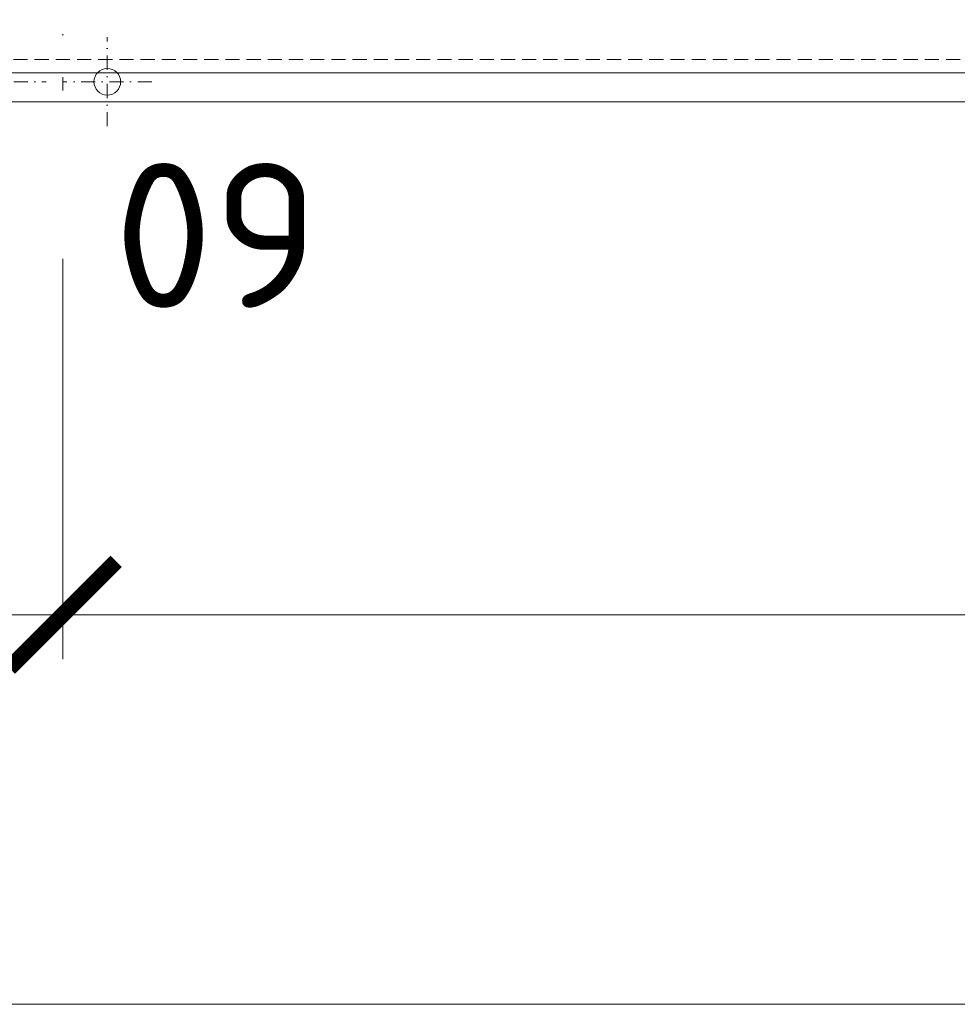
# Model space of a CAD drawing. Header units: millimetres. Extents: x -15830 to 4680139, y -28864 to 2281735.
# Tile 435 of 577: x 292285 to 296499, y 239058 to 243482. Entities that reach past the tile are written whole.
import ezdxf

# ---------------------------------------------------------------- set-up
doc = ezdxf.new("R2010")
doc.units = ezdxf.units.MM
for name, pattern in [('CENTERX2', [101.6, 63.5, -12.7, 12.7, -12.7]), ('DASHDOT', [25.4, 12.7, -6.35, 0, -6.35]), ('DASHED', [19.05, 12.7, -6.35]), ('HIDDEN', [9.525, 6.35, -3.175])]:
    doc.linetypes.add(name, pattern=pattern)
for name, color, linetype, lineweight in [('A99_N_kce-pod', 7, 'DASHED', 20), ('A99_N_koty-200', 5, 'Continuous', 5), ('A99_N_koty-200 @ 1', 5, 'Continuous', 5), ('A99_N_koty-200 @ 10', 5, 'Continuous', 5), ('A99_N_koty-200 @ 100', 5, 'Continuous', 5), ('A99_N_koty-200 @ 200', 5, 'Continuous', 5), ('A99_N_koty-200 @ 250 (1)', 5, 'Continuous', 5), ('A99_N_koty-200 @ 250 (2)', 5, 'Continuous', 5), ('A99_N_koty-200 @ 400', 5, 'Continuous', 5), ('A99_N_txt-popis-200', 240, 'Continuous', 5), ('A99_S_kce-pohl', 7, 'Continuous', 5), ('A99_S_osy', 1, 'CENTERX2', 5)]:
    doc.layers.add(name, color=color, linetype=linetype, lineweight=lineweight)
doc.styles.add('A99_kota', font='isocpeur.ttf', dxfattribs={"height": 2})
doc.styles.add('ad_popis 100', font='isocpeur.ttf', dxfattribs={"height": 200})
doc.dimstyles.new('A99_kota_200 new', dxfattribs={"dimscale": 200, "dimtxt": 2, "dimasz": 1.2, "dimexe": 0.5, "dimexo": 1.5, "dimgap": 0.3, "dimtad": 1, "dimdec": 0, "dimzin": 3, "dimdsep": 46, "dimtxsty": 'A99_kota', "dimblk": 'ARCHTICK', "dimcen": 2.5, "dimazin": 2, "dimtfac": 0.75, "dimtdec": 0, "dimtmove": 2, "dimatfit": 0, "dimfxl": 0, "dimtolj": 1, "dimtzin": 0, "dimlwd": 5, "dimlwe": 5, "dimarcsym": 0})

# ---------------------------------------------------------------- blocks, each defined once
blk = doc.blocks.new('_ArchTick')
at = {"color": 0, "linetype": 'ByBlock', "const_width": 0.15}
blk.add_lwpolyline([(-0.5, -0.5), (0.5, 0.5)], dxfattribs=at)
blk = doc.blocks.new('*D251')
at = {"layer": 'A99_N_koty-200', "color": 0, "linetype": 'Continuous', "lineweight": 5, "ltscale": 10, "transparency": 16777216}
for p, q in [((292479, 241208.3), (292479, 240758.3)), ((304479, 241208.3), (304479, 240758.3)), ((304479, 240808.3), (292479, 240808.3))]:
    blk.add_line(p, q, dxfattribs=at)
at = {"layer": 'Defpoints', "color": 0, "linetype": 'Continuous', "ltscale": 10, "transparency": 16777216}
for p in [(292479, 243683.3), (304479, 243683.3), (292479, 240808.3)]:
    blk.add_point(p, dxfattribs=at)
at = {"layer": 'A99_N_koty-200', "color": 0, "linetype": 'Continuous', "lineweight": 5, "ltscale": 10, "transparency": 16777216, "xscale": 120, "yscale": 120, "zscale": 120, "rotation": 180}
blk.add_blockref('_ArchTick', (292479, 240808.3), dxfattribs=at)
at = {"layer": 'A99_N_koty-200', "color": 0, "linetype": 'Continuous', "lineweight": 5, "ltscale": 10, "transparency": 16777216, "xscale": 120, "yscale": 120, "zscale": 120}
blk.add_blockref('_ArchTick', (304479, 240808.3), dxfattribs=at)
at = {"layer": 'A99_N_koty-200', "color": 0, "linetype": 'Continuous', "ltscale": 10, "transparency": 16777216, "insert": (298479, 240938.3), "char_height": 200, "attachment_point": 5, "style": 'A99_kota'}
blk.add_mtext('\\A1;12000', dxfattribs=at)
blk = doc.blocks.new('*D252')
at = {"layer": 'A99_N_koty-200', "color": 0, "linetype": 'Continuous', "lineweight": 5, "ltscale": 10, "transparency": 16777216}
for p, q in [((292479, 241608.3), (292479, 240708.3)), ((304479, 241608.3), (304479, 240708.3)), ((304479, 240808.3), (292479, 240808.3))]:
    blk.add_line(p, q, dxfattribs=at)
at = {"layer": 'Defpoints', "color": 0, "linetype": 'Continuous', "ltscale": 10, "transparency": 16777216}
for p in [(292479, 243683.3), (304479, 243683.3), (292479, 240808.3)]:
    blk.add_point(p, dxfattribs=at)
at = {"layer": 'A99_N_koty-200', "color": 0, "linetype": 'Continuous', "lineweight": 5, "ltscale": 10, "transparency": 16777216, "xscale": 240, "yscale": 240, "zscale": 240, "rotation": 180}
blk.add_blockref('_ArchTick', (292479, 240808.3), dxfattribs=at)
at = {"layer": 'A99_N_koty-200', "color": 0, "linetype": 'Continuous', "lineweight": 5, "ltscale": 10, "transparency": 16777216, "xscale": 240, "yscale": 240, "zscale": 240}
blk.add_blockref('_ArchTick', (304479, 240808.3), dxfattribs=at)
at = {"layer": 'A99_N_koty-200', "color": 0, "linetype": 'Continuous', "ltscale": 10, "transparency": 16777216, "insert": (298479, 241068.3), "char_height": 400, "attachment_point": 5, "style": 'A99_kota'}
blk.add_mtext('\\A1;12000', dxfattribs=at)
blk = doc.blocks.new('*D253')
at = {"layer": 'A99_N_koty-200', "color": 0, "linetype": 'Continuous', "lineweight": 5, "ltscale": 10, "transparency": 16777216}
for p, q in [((292479, 240812.3), (292479, 240807.8)), ((304479, 240808.3), (292479, 240808.3)), ((304479, 240812.3), (304479, 240807.8))]:
    blk.add_line(p, q, dxfattribs=at)
at = {"layer": 'Defpoints', "color": 0, "linetype": 'Continuous', "ltscale": 10, "transparency": 16777216}
for p in [(292479, 243683.3), (304479, 243683.3), (292479, 240808.3)]:
    blk.add_point(p, dxfattribs=at)
at = {"layer": 'A99_N_koty-200', "color": 0, "linetype": 'Continuous', "lineweight": 5, "ltscale": 10, "transparency": 16777216, "xscale": 1.2, "yscale": 1.2, "zscale": 1.2, "rotation": 180}
blk.add_blockref('_ArchTick', (292479, 240808.3), dxfattribs=at)
at = {"layer": 'A99_N_koty-200', "color": 0, "linetype": 'Continuous', "lineweight": 5, "ltscale": 10, "transparency": 16777216, "xscale": 1.2, "yscale": 1.2, "zscale": 1.2}
blk.add_blockref('_ArchTick', (304479, 240808.3), dxfattribs=at)
at = {"layer": 'A99_N_koty-200', "color": 0, "linetype": 'Continuous', "ltscale": 10, "transparency": 16777216, "insert": (298479, 240809.6), "char_height": 2, "attachment_point": 5, "style": 'A99_kota'}
blk.add_mtext('\\A1;12000', dxfattribs=at)
blk = doc.blocks.new('*D254')
at = {"layer": 'A99_N_koty-200', "color": 0, "linetype": 'Continuous', "lineweight": 5, "ltscale": 10, "transparency": 16777216}
for p, q in [((292479, 242408.3), (292479, 240608.3)), ((304479, 242408.3), (304479, 240608.3)), ((304479, 240808.3), (292479, 240808.3))]:
    blk.add_line(p, q, dxfattribs=at)
at = {"layer": 'Defpoints', "color": 0, "linetype": 'Continuous', "ltscale": 10, "transparency": 16777216}
for p in [(292479, 243683.3), (304479, 243683.3), (292479, 240808.3)]:
    blk.add_point(p, dxfattribs=at)
at = {"layer": 'A99_N_koty-200', "color": 0, "linetype": 'Continuous', "lineweight": 5, "ltscale": 10, "transparency": 16777216, "xscale": 480, "yscale": 480, "zscale": 480, "rotation": 180}
blk.add_blockref('_ArchTick', (292479, 240808.3), dxfattribs=at)
at = {"layer": 'A99_N_koty-200', "color": 0, "linetype": 'Continuous', "lineweight": 5, "ltscale": 10, "transparency": 16777216, "xscale": 480, "yscale": 480, "zscale": 480}
blk.add_blockref('_ArchTick', (304479, 240808.3), dxfattribs=at)
at = {"layer": 'A99_N_koty-200', "color": 0, "linetype": 'Continuous', "ltscale": 10, "transparency": 16777216, "insert": (298479, 241328.3), "char_height": 800, "attachment_point": 5, "style": 'A99_kota'}
blk.add_mtext('\\A1;12000', dxfattribs=at)
blk = doc.blocks.new('*D255')
at = {"layer": 'A99_N_koty-200', "color": 0, "linetype": 'Continuous', "lineweight": 5, "ltscale": 10, "transparency": 16777216}
for p, q in [((292479, 240848.3), (292479, 240803.3)), ((304479, 240848.3), (304479, 240803.3)), ((304479, 240808.3), (292479, 240808.3))]:
    blk.add_line(p, q, dxfattribs=at)
at = {"layer": 'Defpoints', "color": 0, "linetype": 'Continuous', "ltscale": 10, "transparency": 16777216}
for p in [(292479, 243683.3), (304479, 243683.3), (292479, 240808.3)]:
    blk.add_point(p, dxfattribs=at)
at = {"layer": 'A99_N_koty-200', "color": 0, "linetype": 'Continuous', "lineweight": 5, "ltscale": 10, "transparency": 16777216, "xscale": 12, "yscale": 12, "zscale": 12, "rotation": 180}
blk.add_blockref('_ArchTick', (292479, 240808.3), dxfattribs=at)
at = {"layer": 'A99_N_koty-200', "color": 0, "linetype": 'Continuous', "lineweight": 5, "ltscale": 10, "transparency": 16777216, "xscale": 12, "yscale": 12, "zscale": 12}
blk.add_blockref('_ArchTick', (304479, 240808.3), dxfattribs=at)
at = {"layer": 'A99_N_koty-200', "color": 0, "linetype": 'Continuous', "ltscale": 10, "transparency": 16777216, "insert": (298479, 240821.3), "char_height": 20, "attachment_point": 5, "style": 'A99_kota'}
blk.add_mtext('\\A1;12000', dxfattribs=at)
blk = doc.blocks.new('*D256')
at = {"layer": 'A99_N_koty-200', "color": 0, "linetype": 'Continuous', "lineweight": 5, "ltscale": 10, "transparency": 16777216}
for p, q in [((292479, 241808.3), (292479, 240683.3)), ((304479, 241808.3), (304479, 240683.3)), ((304479, 240808.3), (292479, 240808.3))]:
    blk.add_line(p, q, dxfattribs=at)
at = {"layer": 'Defpoints', "color": 0, "linetype": 'Continuous', "ltscale": 10, "transparency": 16777216}
for p in [(292479, 243683.3), (304479, 243683.3), (292479, 240808.3)]:
    blk.add_point(p, dxfattribs=at)
at = {"layer": 'A99_N_koty-200', "color": 0, "linetype": 'Continuous', "lineweight": 5, "ltscale": 10, "transparency": 16777216, "xscale": 300, "yscale": 300, "zscale": 300, "rotation": 180}
blk.add_blockref('_ArchTick', (292479, 240808.3), dxfattribs=at)
at = {"layer": 'A99_N_koty-200', "color": 0, "linetype": 'Continuous', "lineweight": 5, "ltscale": 10, "transparency": 16777216, "xscale": 300, "yscale": 300, "zscale": 300}
blk.add_blockref('_ArchTick', (304479, 240808.3), dxfattribs=at)
at = {"layer": 'A99_N_koty-200', "color": 0, "linetype": 'Continuous', "ltscale": 10, "transparency": 16777216, "insert": (298479, 241133.3), "char_height": 500, "attachment_point": 5, "style": 'A99_kota'}
blk.add_mtext('\\A1;12000', dxfattribs=at)
blk = doc.blocks.new('*D257')
at = {"layer": 'A99_N_koty-200', "color": 0, "linetype": 'Continuous', "lineweight": 5, "ltscale": 10, "transparency": 16777216}
for p, q in [((292479, 241808.3), (292479, 240683.3)), ((304479, 241808.3), (304479, 240683.3)), ((304479, 240808.3), (292479, 240808.3))]:
    blk.add_line(p, q, dxfattribs=at)
at = {"layer": 'Defpoints', "color": 0, "linetype": 'Continuous', "ltscale": 10, "transparency": 16777216}
for p in [(292479, 243683.3), (304479, 243683.3), (292479, 240808.3)]:
    blk.add_point(p, dxfattribs=at)
at = {"layer": 'A99_N_koty-200', "color": 0, "linetype": 'Continuous', "lineweight": 5, "ltscale": 10, "transparency": 16777216, "xscale": 300, "yscale": 300, "zscale": 300, "rotation": 180}
blk.add_blockref('_ArchTick', (292479, 240808.3), dxfattribs=at)
at = {"layer": 'A99_N_koty-200', "color": 0, "linetype": 'Continuous', "lineweight": 5, "ltscale": 10, "transparency": 16777216, "xscale": 300, "yscale": 300, "zscale": 300}
blk.add_blockref('_ArchTick', (304479, 240808.3), dxfattribs=at)
at = {"layer": 'A99_N_koty-200', "color": 0, "linetype": 'Continuous', "ltscale": 10, "transparency": 16777216, "insert": (298479, 241133.3), "char_height": 500, "attachment_point": 5, "style": 'A99_kota'}
blk.add_mtext('\\A1;12000', dxfattribs=at)
blk = doc.blocks.new('*D265')
at = {"layer": 'A99_N_koty-200', "color": 0, "linetype": 'Continuous', "lineweight": 5, "ltscale": 10, "transparency": 16777216}
for p, q in [((291929, 241208.3), (291929, 240758.3)), ((292479, 241208.3), (292479, 240758.3)), ((291269, 241143.3), (290829, 241143.3)), ((292204, 240808.3), (291269, 241143.3)), ((291929, 240808.3), (291809, 240808.3)), ((292479, 240808.3), (291929, 240808.3)), ((292479, 240808.3), (291929, 240808.3)), ((292479, 240808.3), (292599, 240808.3))]:
    blk.add_line(p, q, dxfattribs=at)
at = {"layer": 'Defpoints', "color": 0, "linetype": 'Continuous', "ltscale": 10, "transparency": 16777216}
for p in [(291929, 243683.3), (292479, 243683.3), (291929, 240808.3)]:
    blk.add_point(p, dxfattribs=at)
at = {"layer": 'A99_N_koty-200', "color": 0, "linetype": 'Continuous', "lineweight": 5, "ltscale": 10, "transparency": 16777216, "xscale": 120, "yscale": 120, "zscale": 120}
blk.add_blockref('_ArchTick', (291929, 240808.3), dxfattribs=at)
at = {"layer": 'A99_N_koty-200', "color": 0, "linetype": 'Continuous', "lineweight": 5, "ltscale": 10, "transparency": 16777216, "xscale": 120, "yscale": 120, "zscale": 120, "rotation": 180}
blk.add_blockref('_ArchTick', (292479, 240808.3), dxfattribs=at)
at = {"layer": 'A99_N_koty-200', "color": 0, "linetype": 'Continuous', "ltscale": 10, "transparency": 16777216, "insert": (291049, 241273.3), "char_height": 200, "attachment_point": 5, "style": 'A99_kota'}
blk.add_mtext('\\A1;550', dxfattribs=at)
blk = doc.blocks.new('*D266')
at = {"layer": 'A99_N_koty-200', "color": 0, "linetype": 'Continuous', "lineweight": 5, "ltscale": 10, "transparency": 16777216}
for p, q in [((291929, 241608.3), (291929, 240708.3)), ((292479, 241608.3), (292479, 240708.3)), ((291929, 240808.3), (291689, 240808.3)), ((292479, 240808.3), (291929, 240808.3)), ((292479, 240808.3), (292719, 240808.3))]:
    blk.add_line(p, q, dxfattribs=at)
at = {"layer": 'Defpoints', "color": 0, "linetype": 'Continuous', "ltscale": 10, "transparency": 16777216}
for p in [(291929, 243683.3), (292479, 243683.3), (291929, 240808.3)]:
    blk.add_point(p, dxfattribs=at)
at = {"layer": 'A99_N_koty-200', "color": 0, "linetype": 'Continuous', "lineweight": 5, "ltscale": 10, "transparency": 16777216, "xscale": 240, "yscale": 240, "zscale": 240}
blk.add_blockref('_ArchTick', (291929, 240808.3), dxfattribs=at)
at = {"layer": 'A99_N_koty-200', "color": 0, "linetype": 'Continuous', "lineweight": 5, "ltscale": 10, "transparency": 16777216, "xscale": 240, "yscale": 240, "zscale": 240, "rotation": 180}
blk.add_blockref('_ArchTick', (292479, 240808.3), dxfattribs=at)
at = {"layer": 'A99_N_koty-200', "color": 0, "linetype": 'Continuous', "ltscale": 10, "transparency": 16777216, "insert": (291239, 241403.3), "char_height": 400, "attachment_point": 5, "style": 'A99_kota'}
blk.add_mtext('\\A1;550', dxfattribs=at)
blk = doc.blocks.new('*D267')
at = {"layer": 'A99_N_koty-200', "color": 0, "linetype": 'Continuous', "lineweight": 5, "ltscale": 10, "transparency": 16777216}
for p, q in [((291239.3, 241143.3), (291234.9, 241143.3)), ((292204, 240808.3), (291239.3, 241143.3)), ((291929, 240808.3), (291927.8, 240808.3)), ((291929, 240812.3), (291929, 240807.8)), ((292479, 240808.3), (291929, 240808.3)), ((292479, 240808.3), (291929, 240808.3)), ((292479, 240812.3), (292479, 240807.8)), ((292479, 240808.3), (292480.2, 240808.3))]:
    blk.add_line(p, q, dxfattribs=at)
at = {"layer": 'Defpoints', "color": 0, "linetype": 'Continuous', "ltscale": 10, "transparency": 16777216}
for p in [(291929, 243683.3), (292479, 243683.3), (291929, 240808.3)]:
    blk.add_point(p, dxfattribs=at)
at = {"layer": 'A99_N_koty-200', "color": 0, "linetype": 'Continuous', "lineweight": 5, "ltscale": 10, "transparency": 16777216, "xscale": 1.2, "yscale": 1.2, "zscale": 1.2}
blk.add_blockref('_ArchTick', (291929, 240808.3), dxfattribs=at)
at = {"layer": 'A99_N_koty-200', "color": 0, "linetype": 'Continuous', "lineweight": 5, "ltscale": 10, "transparency": 16777216, "xscale": 1.2, "yscale": 1.2, "zscale": 1.2, "rotation": 180}
blk.add_blockref('_ArchTick', (292479, 240808.3), dxfattribs=at)
at = {"layer": 'A99_N_koty-200', "color": 0, "linetype": 'Continuous', "ltscale": 10, "transparency": 16777216, "insert": (291237.1, 241144.6), "char_height": 2, "attachment_point": 5, "style": 'A99_kota'}
blk.add_mtext('\\A1;550', dxfattribs=at)
blk = doc.blocks.new('*D268')
at = {"layer": 'A99_N_koty-200', "color": 0, "linetype": 'Continuous', "lineweight": 5, "ltscale": 10, "transparency": 16777216}
for p, q in [((291929, 242408.3), (291929, 240608.3)), ((292479, 242408.3), (292479, 240608.3)), ((291929, 240808.3), (291449, 240808.3)), ((292479, 240808.3), (291929, 240808.3)), ((292479, 240808.3), (292959, 240808.3))]:
    blk.add_line(p, q, dxfattribs=at)
at = {"layer": 'Defpoints', "color": 0, "linetype": 'Continuous', "ltscale": 10, "transparency": 16777216}
for p in [(291929, 243683.3), (292479, 243683.3), (291929, 240808.3)]:
    blk.add_point(p, dxfattribs=at)
at = {"layer": 'A99_N_koty-200', "color": 0, "linetype": 'Continuous', "lineweight": 5, "ltscale": 10, "transparency": 16777216, "xscale": 480, "yscale": 480, "zscale": 480}
blk.add_blockref('_ArchTick', (291929, 240808.3), dxfattribs=at)
at = {"layer": 'A99_N_koty-200', "color": 0, "linetype": 'Continuous', "lineweight": 5, "ltscale": 10, "transparency": 16777216, "xscale": 480, "yscale": 480, "zscale": 480, "rotation": 180}
blk.add_blockref('_ArchTick', (292479, 240808.3), dxfattribs=at)
at = {"layer": 'A99_N_koty-200', "color": 0, "linetype": 'Continuous', "ltscale": 10, "transparency": 16777216, "insert": (291239, 241663.3), "char_height": 800, "attachment_point": 5, "style": 'A99_kota'}
blk.add_mtext('\\A1;550', dxfattribs=at)
blk = doc.blocks.new('*D269')
at = {"layer": 'A99_N_koty-200', "color": 0, "linetype": 'Continuous', "lineweight": 5, "ltscale": 10, "transparency": 16777216}
for p, q in [((291242, 241143.3), (291198, 241143.3)), ((292204, 240808.3), (291242, 241143.3)), ((291929, 240848.3), (291929, 240803.3)), ((292479, 240848.3), (292479, 240803.3)), ((291929, 240808.3), (291917, 240808.3)), ((292479, 240808.3), (291929, 240808.3)), ((292479, 240808.3), (291929, 240808.3)), ((292479, 240808.3), (292491, 240808.3))]:
    blk.add_line(p, q, dxfattribs=at)
at = {"layer": 'Defpoints', "color": 0, "linetype": 'Continuous', "ltscale": 10, "transparency": 16777216}
for p in [(291929, 243683.3), (292479, 243683.3), (291929, 240808.3)]:
    blk.add_point(p, dxfattribs=at)
at = {"layer": 'A99_N_koty-200', "color": 0, "linetype": 'Continuous', "lineweight": 5, "ltscale": 10, "transparency": 16777216, "xscale": 12, "yscale": 12, "zscale": 12}
blk.add_blockref('_ArchTick', (291929, 240808.3), dxfattribs=at)
at = {"layer": 'A99_N_koty-200', "color": 0, "linetype": 'Continuous', "lineweight": 5, "ltscale": 10, "transparency": 16777216, "xscale": 12, "yscale": 12, "zscale": 12, "rotation": 180}
blk.add_blockref('_ArchTick', (292479, 240808.3), dxfattribs=at)
at = {"layer": 'A99_N_koty-200', "color": 0, "linetype": 'Continuous', "ltscale": 10, "transparency": 16777216, "insert": (291220, 241156.3), "char_height": 20, "attachment_point": 5, "style": 'A99_kota'}
blk.add_mtext('\\A1;550', dxfattribs=at)
blk = doc.blocks.new('*D270')
at = {"layer": 'A99_N_koty-200', "color": 0, "linetype": 'Continuous', "lineweight": 5, "ltscale": 10, "transparency": 16777216}
for p, q in [((291929, 241808.3), (291929, 240683.3)), ((292479, 241808.3), (292479, 240683.3)), ((291929, 240808.3), (291629, 240808.3)), ((292479, 240808.3), (291929, 240808.3)), ((292479, 240808.3), (292779, 240808.3))]:
    blk.add_line(p, q, dxfattribs=at)
at = {"layer": 'Defpoints', "color": 0, "linetype": 'Continuous', "ltscale": 10, "transparency": 16777216}
for p in [(291929, 243683.3), (292479, 243683.3), (291929, 240808.3)]:
    blk.add_point(p, dxfattribs=at)
at = {"layer": 'A99_N_koty-200', "color": 0, "linetype": 'Continuous', "lineweight": 5, "ltscale": 10, "transparency": 16777216, "xscale": 300, "yscale": 300, "zscale": 300}
blk.add_blockref('_ArchTick', (291929, 240808.3), dxfattribs=at)
at = {"layer": 'A99_N_koty-200', "color": 0, "linetype": 'Continuous', "lineweight": 5, "ltscale": 10, "transparency": 16777216, "xscale": 300, "yscale": 300, "zscale": 300, "rotation": 180}
blk.add_blockref('_ArchTick', (292479, 240808.3), dxfattribs=at)
at = {"layer": 'A99_N_koty-200', "color": 0, "linetype": 'Continuous', "ltscale": 10, "transparency": 16777216, "insert": (291239, 241468.3), "char_height": 500, "attachment_point": 5, "style": 'A99_kota'}
blk.add_mtext('\\A1;550', dxfattribs=at)
blk = doc.blocks.new('*D271')
at = {"layer": 'A99_N_koty-200', "color": 0, "linetype": 'Continuous', "lineweight": 5, "ltscale": 10, "transparency": 16777216}
for p, q in [((291929, 241808.3), (291929, 240683.3)), ((292479, 241808.3), (292479, 240683.3)), ((291929, 240808.3), (291629, 240808.3)), ((292479, 240808.3), (291929, 240808.3)), ((292479, 240808.3), (292779, 240808.3))]:
    blk.add_line(p, q, dxfattribs=at)
at = {"layer": 'Defpoints', "color": 0, "linetype": 'Continuous', "ltscale": 10, "transparency": 16777216}
for p in [(291929, 243683.3), (292479, 243683.3), (291929, 240808.3)]:
    blk.add_point(p, dxfattribs=at)
at = {"layer": 'A99_N_koty-200', "color": 0, "linetype": 'Continuous', "lineweight": 5, "ltscale": 10, "transparency": 16777216, "xscale": 300, "yscale": 300, "zscale": 300}
blk.add_blockref('_ArchTick', (291929, 240808.3), dxfattribs=at)
at = {"layer": 'A99_N_koty-200', "color": 0, "linetype": 'Continuous', "lineweight": 5, "ltscale": 10, "transparency": 16777216, "xscale": 300, "yscale": 300, "zscale": 300, "rotation": 180}
blk.add_blockref('_ArchTick', (292479, 240808.3), dxfattribs=at)
at = {"layer": 'A99_N_koty-200', "color": 0, "linetype": 'Continuous', "ltscale": 10, "transparency": 16777216, "insert": (291239, 241468.3), "char_height": 500, "attachment_point": 5, "style": 'A99_kota'}
blk.add_mtext('\\A1;550', dxfattribs=at)
blk = doc.blocks.new('*D314')
at = {"layer": 'A99_N_koty-200', "color": 0, "linetype": 'Continuous', "lineweight": 5, "ltscale": 10, "transparency": 16777216}
for p, q in [((213329, 239458.3), (213329, 239008.3)), ((352804.5, 239458.3), (352804.5, 239008.3)), ((352804.5, 239058.3), (213329, 239058.3))]:
    blk.add_line(p, q, dxfattribs=at)
at = {"layer": 'Defpoints', "color": 0, "linetype": 'Continuous', "ltscale": 10, "transparency": 16777216}
for p in [(213329, 242988.3), (352804.5, 242988.3), (213329, 239058.3)]:
    blk.add_point(p, dxfattribs=at)
at = {"layer": 'A99_N_koty-200', "color": 0, "linetype": 'Continuous', "lineweight": 5, "ltscale": 10, "transparency": 16777216, "xscale": 120, "yscale": 120, "zscale": 120, "rotation": 180}
blk.add_blockref('_ArchTick', (213329, 239058.3), dxfattribs=at)
at = {"layer": 'A99_N_koty-200', "color": 0, "linetype": 'Continuous', "lineweight": 5, "ltscale": 10, "transparency": 16777216, "xscale": 120, "yscale": 120, "zscale": 120}
blk.add_blockref('_ArchTick', (352804.5, 239058.3), dxfattribs=at)
at = {"layer": 'A99_N_koty-200', "color": 0, "linetype": 'Continuous', "ltscale": 10, "transparency": 16777216, "insert": (283066.7, 239188.3), "char_height": 200, "attachment_point": 5, "style": 'A99_kota'}
blk.add_mtext('\\A1;139476', dxfattribs=at)
blk = doc.blocks.new('*D315')
at = {"layer": 'A99_N_koty-200', "color": 0, "linetype": 'Continuous', "lineweight": 5, "ltscale": 10, "transparency": 16777216}
for p, q in [((213329, 239858.3), (213329, 238958.3)), ((352804.5, 239858.3), (352804.5, 238958.3)), ((352804.5, 239058.3), (213329, 239058.3))]:
    blk.add_line(p, q, dxfattribs=at)
at = {"layer": 'Defpoints', "color": 0, "linetype": 'Continuous', "ltscale": 10, "transparency": 16777216}
for p in [(213329, 242988.3), (352804.5, 242988.3), (213329, 239058.3)]:
    blk.add_point(p, dxfattribs=at)
at = {"layer": 'A99_N_koty-200', "color": 0, "linetype": 'Continuous', "lineweight": 5, "ltscale": 10, "transparency": 16777216, "xscale": 240, "yscale": 240, "zscale": 240, "rotation": 180}
blk.add_blockref('_ArchTick', (213329, 239058.3), dxfattribs=at)
at = {"layer": 'A99_N_koty-200', "color": 0, "linetype": 'Continuous', "lineweight": 5, "ltscale": 10, "transparency": 16777216, "xscale": 240, "yscale": 240, "zscale": 240}
blk.add_blockref('_ArchTick', (352804.5, 239058.3), dxfattribs=at)
at = {"layer": 'A99_N_koty-200', "color": 0, "linetype": 'Continuous', "ltscale": 10, "transparency": 16777216, "insert": (283066.7, 239318.3), "char_height": 400, "attachment_point": 5, "style": 'A99_kota'}
blk.add_mtext('\\A1;139476', dxfattribs=at)
blk = doc.blocks.new('*D316')
at = {"layer": 'A99_N_koty-200', "color": 0, "linetype": 'Continuous', "lineweight": 5, "ltscale": 10, "transparency": 16777216}
for p, q in [((213329, 239062.3), (213329, 239057.8)), ((352804.5, 239058.3), (213329, 239058.3)), ((352804.5, 239062.3), (352804.5, 239057.8))]:
    blk.add_line(p, q, dxfattribs=at)
at = {"layer": 'Defpoints', "color": 0, "linetype": 'Continuous', "ltscale": 10, "transparency": 16777216}
for p in [(213329, 242988.3), (352804.5, 242988.3), (213329, 239058.3)]:
    blk.add_point(p, dxfattribs=at)
at = {"layer": 'A99_N_koty-200', "color": 0, "linetype": 'Continuous', "lineweight": 5, "ltscale": 10, "transparency": 16777216, "xscale": 1.2, "yscale": 1.2, "zscale": 1.2, "rotation": 180}
blk.add_blockref('_ArchTick', (213329, 239058.3), dxfattribs=at)
at = {"layer": 'A99_N_koty-200', "color": 0, "linetype": 'Continuous', "lineweight": 5, "ltscale": 10, "transparency": 16777216, "xscale": 1.2, "yscale": 1.2, "zscale": 1.2}
blk.add_blockref('_ArchTick', (352804.5, 239058.3), dxfattribs=at)
at = {"layer": 'A99_N_koty-200', "color": 0, "linetype": 'Continuous', "ltscale": 10, "transparency": 16777216, "insert": (283066.7, 239059.6), "char_height": 2, "attachment_point": 5, "style": 'A99_kota'}
blk.add_mtext('\\A1;139476', dxfattribs=at)
blk = doc.blocks.new('*D317')
at = {"layer": 'A99_N_koty-200', "color": 0, "linetype": 'Continuous', "lineweight": 5, "ltscale": 10, "transparency": 16777216}
for p, q in [((213329, 240658.3), (213329, 238858.3)), ((352804.5, 240658.3), (352804.5, 238858.3)), ((352804.5, 239058.3), (213329, 239058.3))]:
    blk.add_line(p, q, dxfattribs=at)
at = {"layer": 'Defpoints', "color": 0, "linetype": 'Continuous', "ltscale": 10, "transparency": 16777216}
for p in [(213329, 242988.3), (352804.5, 242988.3), (213329, 239058.3)]:
    blk.add_point(p, dxfattribs=at)
at = {"layer": 'A99_N_koty-200', "color": 0, "linetype": 'Continuous', "lineweight": 5, "ltscale": 10, "transparency": 16777216, "xscale": 480, "yscale": 480, "zscale": 480, "rotation": 180}
blk.add_blockref('_ArchTick', (213329, 239058.3), dxfattribs=at)
at = {"layer": 'A99_N_koty-200', "color": 0, "linetype": 'Continuous', "lineweight": 5, "ltscale": 10, "transparency": 16777216, "xscale": 480, "yscale": 480, "zscale": 480}
blk.add_blockref('_ArchTick', (352804.5, 239058.3), dxfattribs=at)
at = {"layer": 'A99_N_koty-200', "color": 0, "linetype": 'Continuous', "ltscale": 10, "transparency": 16777216, "insert": (283066.7, 239578.3), "char_height": 800, "attachment_point": 5, "style": 'A99_kota'}
blk.add_mtext('\\A1;139476', dxfattribs=at)
blk = doc.blocks.new('*D318')
at = {"layer": 'A99_N_koty-200', "color": 0, "linetype": 'Continuous', "lineweight": 5, "ltscale": 10, "transparency": 16777216}
for p, q in [((213329, 239098.3), (213329, 239053.3)), ((352804.5, 239098.3), (352804.5, 239053.3)), ((352804.5, 239058.3), (213329, 239058.3))]:
    blk.add_line(p, q, dxfattribs=at)
at = {"layer": 'Defpoints', "color": 0, "linetype": 'Continuous', "ltscale": 10, "transparency": 16777216}
for p in [(213329, 242988.3), (352804.5, 242988.3), (213329, 239058.3)]:
    blk.add_point(p, dxfattribs=at)
at = {"layer": 'A99_N_koty-200', "color": 0, "linetype": 'Continuous', "lineweight": 5, "ltscale": 10, "transparency": 16777216, "xscale": 12, "yscale": 12, "zscale": 12, "rotation": 180}
blk.add_blockref('_ArchTick', (213329, 239058.3), dxfattribs=at)
at = {"layer": 'A99_N_koty-200', "color": 0, "linetype": 'Continuous', "lineweight": 5, "ltscale": 10, "transparency": 16777216, "xscale": 12, "yscale": 12, "zscale": 12}
blk.add_blockref('_ArchTick', (352804.5, 239058.3), dxfattribs=at)
at = {"layer": 'A99_N_koty-200', "color": 0, "linetype": 'Continuous', "ltscale": 10, "transparency": 16777216, "insert": (283066.7, 239071.3), "char_height": 20, "attachment_point": 5, "style": 'A99_kota'}
blk.add_mtext('\\A1;139476', dxfattribs=at)
blk = doc.blocks.new('*D319')
at = {"layer": 'A99_N_koty-200', "color": 0, "linetype": 'Continuous', "lineweight": 5, "ltscale": 10, "transparency": 16777216}
for p, q in [((213329, 240058.3), (213329, 238933.3)), ((352804.5, 240058.3), (352804.5, 238933.3)), ((352804.5, 239058.3), (213329, 239058.3))]:
    blk.add_line(p, q, dxfattribs=at)
at = {"layer": 'Defpoints', "color": 0, "linetype": 'Continuous', "ltscale": 10, "transparency": 16777216}
for p in [(213329, 242988.3), (352804.5, 242988.3), (213329, 239058.3)]:
    blk.add_point(p, dxfattribs=at)
at = {"layer": 'A99_N_koty-200', "color": 0, "linetype": 'Continuous', "lineweight": 5, "ltscale": 10, "transparency": 16777216, "xscale": 300, "yscale": 300, "zscale": 300, "rotation": 180}
blk.add_blockref('_ArchTick', (213329, 239058.3), dxfattribs=at)
at = {"layer": 'A99_N_koty-200', "color": 0, "linetype": 'Continuous', "lineweight": 5, "ltscale": 10, "transparency": 16777216, "xscale": 300, "yscale": 300, "zscale": 300}
blk.add_blockref('_ArchTick', (352804.5, 239058.3), dxfattribs=at)
at = {"layer": 'A99_N_koty-200', "color": 0, "linetype": 'Continuous', "ltscale": 10, "transparency": 16777216, "insert": (283066.7, 239383.3), "char_height": 500, "attachment_point": 5, "style": 'A99_kota'}
blk.add_mtext('\\A1;139476', dxfattribs=at)
blk = doc.blocks.new('*D320')
at = {"layer": 'A99_N_koty-200', "color": 0, "linetype": 'Continuous', "lineweight": 5, "ltscale": 10, "transparency": 16777216}
for p, q in [((213329, 240058.3), (213329, 238933.3)), ((352804.5, 240058.3), (352804.5, 238933.3)), ((352804.5, 239058.3), (213329, 239058.3))]:
    blk.add_line(p, q, dxfattribs=at)
at = {"layer": 'Defpoints', "color": 0, "linetype": 'Continuous', "ltscale": 10, "transparency": 16777216}
for p in [(213329, 242988.3), (352804.5, 242988.3), (213329, 239058.3)]:
    blk.add_point(p, dxfattribs=at)
at = {"layer": 'A99_N_koty-200', "color": 0, "linetype": 'Continuous', "lineweight": 5, "ltscale": 10, "transparency": 16777216, "xscale": 300, "yscale": 300, "zscale": 300, "rotation": 180}
blk.add_blockref('_ArchTick', (213329, 239058.3), dxfattribs=at)
at = {"layer": 'A99_N_koty-200', "color": 0, "linetype": 'Continuous', "lineweight": 5, "ltscale": 10, "transparency": 16777216, "xscale": 300, "yscale": 300, "zscale": 300}
blk.add_blockref('_ArchTick', (352804.5, 239058.3), dxfattribs=at)
at = {"layer": 'A99_N_koty-200', "color": 0, "linetype": 'Continuous', "ltscale": 10, "transparency": 16777216, "insert": (283066.7, 239383.3), "char_height": 500, "attachment_point": 5, "style": 'A99_kota'}
blk.add_mtext('\\A1;139476', dxfattribs=at)
blk = doc.blocks.new('*U787')
at = {"layer": 'A99_N_koty-200 @ 1', "linetype": 'Continuous', "ltscale": 10}
dim = blk.add_linear_dim(base=(292479, 240808.3), p1=(304479, 243683.3), p2=(292479, 243683.3), angle=180, dimstyle='A99_kota_200 new', override={"dimscale": 1, "dimtix": 1, "dimtofl": 1, "dimtmove": 1, "dimatfit": 1}, dxfattribs=at)
dim.commit()
dim.dimension.update_dxf_attribs({"geometry": '*D253', "text_midpoint": (298479, 240809.6)})
at = {"layer": 'A99_N_koty-200 @ 10', "linetype": 'Continuous', "ltscale": 10}
dim = blk.add_linear_dim(base=(292479, 240808.3), p1=(304479, 243683.3), p2=(292479, 243683.3), angle=180, dimstyle='A99_kota_200 new', override={"dimscale": 10, "dimtix": 1, "dimtofl": 1, "dimtmove": 1, "dimatfit": 1}, dxfattribs=at)
dim.commit()
dim.dimension.update_dxf_attribs({"geometry": '*D255', "text_midpoint": (298479, 240821.3)})
at = {"layer": 'A99_N_koty-200 @ 100', "linetype": 'Continuous', "ltscale": 10}
dim = blk.add_linear_dim(base=(292479, 240808.3), p1=(304479, 243683.3), p2=(292479, 243683.3), angle=180, dimstyle='A99_kota_200 new', override={"dimscale": 100, "dimtix": 1, "dimtofl": 1, "dimtmove": 1, "dimatfit": 1}, dxfattribs=at)
dim.commit()
dim.dimension.update_dxf_attribs({"geometry": '*D251', "text_midpoint": (298479, 240938.3)})
at = {"layer": 'A99_N_koty-200 @ 200', "linetype": 'Continuous', "ltscale": 10}
dim = blk.add_linear_dim(base=(292479, 240808.3), p1=(304479, 243683.3), p2=(292479, 243683.3), angle=180, dimstyle='A99_kota_200 new', override={"dimscale": 200, "dimtix": 1, "dimtofl": 1, "dimtmove": 1, "dimatfit": 1}, dxfattribs=at)
dim.commit()
dim.dimension.update_dxf_attribs({"geometry": '*D252', "text_midpoint": (298479, 241068.3)})
at = {"layer": 'A99_N_koty-200 @ 250 (1)', "linetype": 'Continuous', "ltscale": 10}
dim = blk.add_linear_dim(base=(292479, 240808.3), p1=(304479, 243683.3), p2=(292479, 243683.3), angle=180, dimstyle='A99_kota_200 new', override={"dimscale": 250, "dimtix": 1, "dimtofl": 1, "dimtmove": 1, "dimatfit": 1}, dxfattribs=at)
dim.commit()
dim.dimension.update_dxf_attribs({"geometry": '*D256', "text_midpoint": (298479, 241133.3)})
at = {"layer": 'A99_N_koty-200 @ 250 (2)', "linetype": 'Continuous', "ltscale": 10}
dim = blk.add_linear_dim(base=(292479, 240808.3), p1=(304479, 243683.3), p2=(292479, 243683.3), angle=180, dimstyle='A99_kota_200 new', override={"dimscale": 250, "dimtix": 1, "dimtofl": 1, "dimtmove": 1, "dimatfit": 1}, dxfattribs=at)
dim.commit()
dim.dimension.update_dxf_attribs({"geometry": '*D257', "text_midpoint": (298479, 241133.3)})
at = {"layer": 'A99_N_koty-200 @ 400', "linetype": 'Continuous', "ltscale": 10}
dim = blk.add_linear_dim(base=(292479, 240808.3), p1=(304479, 243683.3), p2=(292479, 243683.3), angle=180, dimstyle='A99_kota_200 new', override={"dimscale": 400, "dimtix": 1, "dimtofl": 1, "dimtmove": 1, "dimatfit": 1}, dxfattribs=at)
dim.commit()
dim.dimension.update_dxf_attribs({"geometry": '*D254', "text_midpoint": (298479, 241328.3)})
blk = doc.blocks.new('*U789')
at = {"layer": 'A99_N_koty-200 @ 1', "linetype": 'Continuous', "ltscale": 10}
dim = blk.add_linear_dim(base=(291929, 240808.3), p1=(292479, 243683.3), p2=(291929, 243683.3), angle=180, dimstyle='A99_kota_200 new', override={"dimscale": 1, "dimtix": 1, "dimtofl": 1, "dimtmove": 1, "dimatfit": 1}, dxfattribs=at)
dim.commit()
dim.dimension.update_dxf_attribs({"geometry": '*D267', "text_midpoint": (291239, 241143.3), "dimtype": 128})
at = {"layer": 'A99_N_koty-200 @ 10', "linetype": 'Continuous', "ltscale": 10}
dim = blk.add_linear_dim(base=(291929, 240808.3), p1=(292479, 243683.3), p2=(291929, 243683.3), angle=180, dimstyle='A99_kota_200 new', override={"dimscale": 10, "dimtix": 1, "dimtofl": 1, "dimtmove": 1, "dimatfit": 1}, dxfattribs=at)
dim.commit()
dim.dimension.update_dxf_attribs({"geometry": '*D269', "text_midpoint": (291239, 241143.3), "dimtype": 128})
at = {"layer": 'A99_N_koty-200 @ 100', "linetype": 'Continuous', "ltscale": 10}
dim = blk.add_linear_dim(base=(291929, 240808.3), p1=(292479, 243683.3), p2=(291929, 243683.3), angle=180, dimstyle='A99_kota_200 new', override={"dimscale": 100, "dimtix": 1, "dimtofl": 1, "dimtmove": 1, "dimatfit": 1}, dxfattribs=at)
dim.commit()
dim.dimension.update_dxf_attribs({"geometry": '*D265', "text_midpoint": (291239, 241143.3), "dimtype": 128})
at = {"layer": 'A99_N_koty-200 @ 200', "linetype": 'Continuous', "ltscale": 10}
dim = blk.add_linear_dim(base=(291929, 240808.3), p1=(292479, 243683.3), p2=(291929, 243683.3), angle=180, dimstyle='A99_kota_200 new', override={"dimscale": 200, "dimtix": 1, "dimtofl": 1, "dimtmove": 1, "dimatfit": 1}, dxfattribs=at)
dim.commit()
dim.dimension.update_dxf_attribs({"geometry": '*D266', "text_midpoint": (291239, 241143.3), "dimtype": 128})
at = {"layer": 'A99_N_koty-200 @ 250 (1)', "linetype": 'Continuous', "ltscale": 10}
dim = blk.add_linear_dim(base=(291929, 240808.3), p1=(292479, 243683.3), p2=(291929, 243683.3), angle=180, dimstyle='A99_kota_200 new', override={"dimscale": 250, "dimtix": 1, "dimtofl": 1, "dimtmove": 1, "dimatfit": 1}, dxfattribs=at)
dim.commit()
dim.dimension.update_dxf_attribs({"geometry": '*D270', "text_midpoint": (291239, 241143.3), "dimtype": 128})
at = {"layer": 'A99_N_koty-200 @ 250 (2)', "linetype": 'Continuous', "ltscale": 10}
dim = blk.add_linear_dim(base=(291929, 240808.3), p1=(292479, 243683.3), p2=(291929, 243683.3), angle=180, dimstyle='A99_kota_200 new', override={"dimscale": 250, "dimtix": 1, "dimtofl": 1, "dimtmove": 1, "dimatfit": 1}, dxfattribs=at)
dim.commit()
dim.dimension.update_dxf_attribs({"geometry": '*D271', "text_midpoint": (291239, 241143.3), "dimtype": 128})
at = {"layer": 'A99_N_koty-200 @ 400', "linetype": 'Continuous', "ltscale": 10}
dim = blk.add_linear_dim(base=(291929, 240808.3), p1=(292479, 243683.3), p2=(291929, 243683.3), angle=180, dimstyle='A99_kota_200 new', override={"dimscale": 400, "dimtix": 1, "dimtofl": 1, "dimtmove": 1, "dimatfit": 1}, dxfattribs=at)
dim.commit()
dim.dimension.update_dxf_attribs({"geometry": '*D268', "text_midpoint": (291239, 241143.3), "dimtype": 128})
blk = doc.blocks.new('*U796')
at = {"layer": 'A99_N_koty-200 @ 1', "linetype": 'Continuous', "ltscale": 10}
dim = blk.add_linear_dim(base=(213328.9503, 239058.2521), p1=(352804.496, 242988.2521), p2=(213328.9503, 242988.2521), angle=180, dimstyle='A99_kota_200 new', override={"dimscale": 1, "dimtix": 1, "dimtofl": 1, "dimtmove": 1, "dimatfit": 1}, dxfattribs=at)
dim.commit()
dim.dimension.update_dxf_attribs({"geometry": '*D316', "text_midpoint": (283066.7231, 239059.5521)})
at = {"layer": 'A99_N_koty-200 @ 10', "linetype": 'Continuous', "ltscale": 10}
dim = blk.add_linear_dim(base=(213328.9503, 239058.2521), p1=(352804.496, 242988.2521), p2=(213328.9503, 242988.2521), angle=180, dimstyle='A99_kota_200 new', override={"dimscale": 10, "dimtix": 1, "dimtofl": 1, "dimtmove": 1, "dimatfit": 1}, dxfattribs=at)
dim.commit()
dim.dimension.update_dxf_attribs({"geometry": '*D318', "text_midpoint": (283066.7231, 239071.2521)})
at = {"layer": 'A99_N_koty-200 @ 100', "linetype": 'Continuous', "ltscale": 10}
dim = blk.add_linear_dim(base=(213328.9503, 239058.2521), p1=(352804.496, 242988.2521), p2=(213328.9503, 242988.2521), angle=180, dimstyle='A99_kota_200 new', override={"dimscale": 100, "dimtix": 1, "dimtofl": 1, "dimtmove": 1, "dimatfit": 1}, dxfattribs=at)
dim.commit()
dim.dimension.update_dxf_attribs({"geometry": '*D314', "text_midpoint": (283066.7231, 239188.2521)})
at = {"layer": 'A99_N_koty-200 @ 200', "linetype": 'Continuous', "ltscale": 10}
dim = blk.add_linear_dim(base=(213328.9503, 239058.2521), p1=(352804.496, 242988.2521), p2=(213328.9503, 242988.2521), angle=180, dimstyle='A99_kota_200 new', override={"dimscale": 200, "dimtix": 1, "dimtofl": 1, "dimtmove": 1, "dimatfit": 1}, dxfattribs=at)
dim.commit()
dim.dimension.update_dxf_attribs({"geometry": '*D315', "text_midpoint": (283066.7231, 239318.2521)})
at = {"layer": 'A99_N_koty-200 @ 250 (1)', "linetype": 'Continuous', "ltscale": 10}
dim = blk.add_linear_dim(base=(213328.9503, 239058.2521), p1=(352804.496, 242988.2521), p2=(213328.9503, 242988.2521), angle=180, dimstyle='A99_kota_200 new', override={"dimscale": 250, "dimtix": 1, "dimtofl": 1, "dimtmove": 1, "dimatfit": 1}, dxfattribs=at)
dim.commit()
dim.dimension.update_dxf_attribs({"geometry": '*D319', "text_midpoint": (283066.7231, 239383.2521)})
at = {"layer": 'A99_N_koty-200 @ 250 (2)', "linetype": 'Continuous', "ltscale": 10}
dim = blk.add_linear_dim(base=(213328.9503, 239058.2521), p1=(352804.496, 242988.2521), p2=(213328.9503, 242988.2521), angle=180, dimstyle='A99_kota_200 new', override={"dimscale": 250, "dimtix": 1, "dimtofl": 1, "dimtmove": 1, "dimatfit": 1}, dxfattribs=at)
dim.commit()
dim.dimension.update_dxf_attribs({"geometry": '*D320', "text_midpoint": (283066.7231, 239383.2521)})
at = {"layer": 'A99_N_koty-200 @ 400', "linetype": 'Continuous', "ltscale": 10}
dim = blk.add_linear_dim(base=(213328.9503, 239058.2521), p1=(352804.496, 242988.2521), p2=(213328.9503, 242988.2521), angle=180, dimstyle='A99_kota_200 new', override={"dimscale": 400, "dimtix": 1, "dimtofl": 1, "dimtmove": 1, "dimatfit": 1}, dxfattribs=at)
dim.commit()
dim.dimension.update_dxf_attribs({"geometry": '*D317', "text_midpoint": (283066.7231, 239578.2521)})

msp = doc.modelspace()

# ---------------------------------------------------------------- linework, layer by layer
at = {"layer": 'A99_N_kce-pod', "linetype": 'HIDDEN', "lineweight": 5, "ltscale": 10}
msp.add_lwpolyline([(352804.496, 243303.252), (213328.95, 243303.252)], dxfattribs=at)
at = {"layer": 'A99_S_kce-pohl', "linetype": 'Continuous', "ltscale": 25}
msp.add_lwpolyline([(221258.95, 268723.252), (213328.95, 268723.252), (213328.95, 243243.252), (352804.496, 243243.252), (352804.496, 270633.252)], dxfattribs=at)
at = {"layer": 'A99_S_osy', "linetype": 'DASHDOT', "lineweight": 5, "ltscale": 30}
msp.add_lwpolyline([(292478.95, 344583.252), (292478.95, 241173.252)], dxfattribs=at)
at = {"layer": 'A99_S_osy', "linetype": 'DASHDOT', "lineweight": 5, "ltscale": 5}
for points in [[(292003.95, 243203.252), (292403.95, 243203.252)], [(292878.95, 243203.252), (292478.95, 243203.252)]]:
    msp.add_lwpolyline(points, dxfattribs=at)

# ---------------------------------------------------------------- next in the draw order: texts
at = {"layer": 'A99_N_txt-popis-200', "color": 1, "lineweight": 0, "insert": (292708.95, 242838.252), "char_height": 650, "attachment_point": 1, "style": 'ad_popis 100', "bg_fill": 2}
msp.add_mtext_dynamic_manual_height_columns('09', width=832.5, gutter_width=1000, heights=[0], dxfattribs=at)

# ---------------------------------------------------------------- next in the draw order: linework, layer by layer
at = {"layer": 'A99_S_kce-pohl', "linetype": 'Continuous'}
msp.add_lwpolyline([(352804.496, 243113.252), (213328.95, 243113.252)], dxfattribs=at)
msp.add_circle((292678.95, 243203.252), 60, dxfattribs=at)
at = {"layer": 'A99_S_osy', "linetype": 'DASHDOT', "lineweight": 5, "ltscale": 5}
msp.add_lwpolyline([(292678.95, 243003.252), (292678.95, 243403.252)], dxfattribs=at)

# ---------------------------------------------------------------- next in the draw order: block references
at = {"layer": 'A99_N_koty-200'}
for name in ['*U789', '*U787', '*U796']:
    msp.add_blockref(name, (0, 0), dxfattribs=at)

doc.saveas('drawing.dxf')
